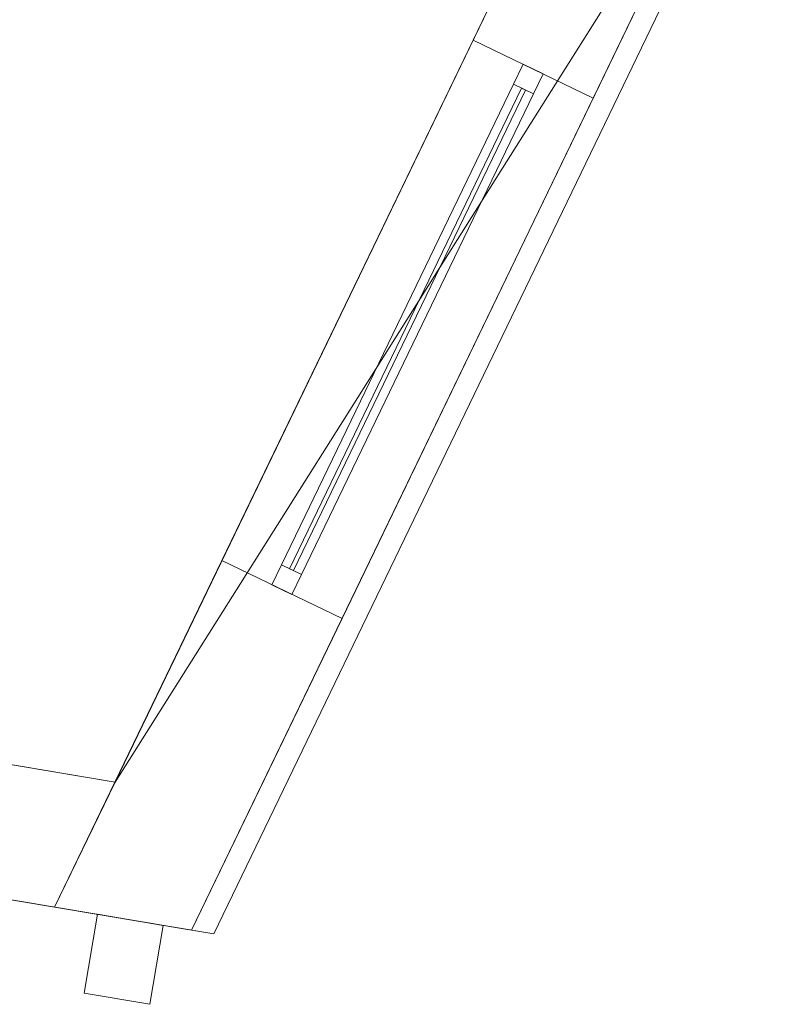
# Model space of a CAD drawing. Header units: millimetres. Extents: x -430348 to -225823, y -86243 to 5084.
# Tile 964 of 1056: x -339242 to -337561, y -12895 to -10680. Entities that reach past the tile are written whole.
import ezdxf

# ---------------------------------------------------------------- set-up
doc = ezdxf.new("R2010")
doc.units = ezdxf.units.MM
for name, color, linetype, lineweight in [('A-GLAZ-CURT', 52, 'Continuous', 9), ('A-GLAZ-CWMG', 51, 'Continuous', 9), ('A-ROOF', 132, 'Continuous', 9), ('A-WALL', 113, 'Continuous', 9)]:
    doc.layers.add(name, color=color, linetype=linetype, lineweight=lineweight)

# ---------------------------------------------------------------- blocks, each defined once
blk = doc.blocks.new('System Panel - Glazed-518851-_3D_ Copy 1')
at = {"layer": 'A-GLAZ-CURT', "transparency": 33554471}
mesh = blk.add_polyface(dxfattribs=at)
corners = [(-600, 5), (-600, 5, 534.1), (600, 5, 534.1), (600, 5)]
mesh.append_faces([[corners[k] for k in face] for face in [(1, 2, 3, 0)]])
mesh = blk.add_polyface(dxfattribs=at)
corners = [(600, -5), (-600, -5), (-600, 5), (600, 5)]
mesh.append_faces([[corners[k] for k in face] for face in [(0, 1, 2, 3)]])
mesh = blk.add_polyface(dxfattribs=at)
corners = [(-600, -5, 534.1), (600, -5, 534.1), (600, 5, 534.1), (-600, 5, 534.1)]
mesh.append_faces([[corners[k] for k in face] for face in [(0, 1, 2, 3)]])
mesh = blk.add_polyface(dxfattribs=at)
corners = [(-600, -5), (-600, -5, 534.1), (-600, 5, 534.1), (-600, 5)]
mesh.append_faces([[corners[k] for k in face] for face in [(3, 0, 1, 2)]])
mesh = blk.add_polyface(dxfattribs=at)
corners = [(600, -5, 534.1), (600, -5), (600, 5), (600, 5, 534.1)]
mesh.append_faces([[corners[k] for k in face] for face in [(3, 0, 1, 2)]])
mesh = blk.add_polyface(dxfattribs=at)
corners = [(-600, -5), (600, -5), (600, -5, 534.1), (-600, -5, 534.1)]
mesh.append_faces([[corners[k] for k in face] for face in [(2, 3, 0, 1)]])
blk = doc.blocks.new('System Panel - Glazed-518852-_3D_ Copy 1')
at = {"layer": 'A-GLAZ-CURT', "transparency": 33554471}
mesh = blk.add_polyface(dxfattribs=at)
corners = [(-600, 5), (-600, 5, 325), (600, 5, 325), (600, 5)]
mesh.append_faces([[corners[k] for k in face] for face in [(1, 2, 3, 0)]])
mesh = blk.add_polyface(dxfattribs=at)
corners = [(600, -5), (-600, -5), (-600, 5), (600, 5)]
mesh.append_faces([[corners[k] for k in face] for face in [(0, 1, 2, 3)]])
mesh = blk.add_polyface(dxfattribs=at)
corners = [(-600, -5, 325), (600, -5, 325), (600, 5, 325), (-600, 5, 325)]
mesh.append_faces([[corners[k] for k in face] for face in [(0, 1, 2, 3)]])
mesh = blk.add_polyface(dxfattribs=at)
corners = [(-600, -5), (-600, -5, 325), (-600, 5, 325), (-600, 5)]
mesh.append_faces([[corners[k] for k in face] for face in [(3, 0, 1, 2)]])
mesh = blk.add_polyface(dxfattribs=at)
corners = [(600, -5, 325), (600, -5), (600, 5), (600, 5, 325)]
mesh.append_faces([[corners[k] for k in face] for face in [(3, 0, 1, 2)]])
mesh = blk.add_polyface(dxfattribs=at)
corners = [(-600, -5), (600, -5), (600, -5, 325), (-600, -5, 325)]
mesh.append_faces([[corners[k] for k in face] for face in [(2, 3, 0, 1)]])
blk = doc.blocks.new('Rectangular Mullion - 50mm x 50mm-320908-_3D_ Copy 1')
at = {"layer": 'A-GLAZ-CWMG'}
mesh = blk.add_polyface(dxfattribs=at)
corners = [(0, 25), (-50, 25), (-50, -25), (0, -25)]
mesh.append_faces([[corners[k] for k in face] for face in [(3, 0, 1, 2)]])
mesh = blk.add_polyface(dxfattribs=at)
corners = [(-50, 25), (0, 25), (0, 25, -400), (-50, 25, -400)]
mesh.append_faces([[corners[k] for k in face] for face in [(0, 1, 2, 3)]])
mesh = blk.add_polyface(dxfattribs=at)
corners = [(-50, -25), (-50, 25), (-50, 25, -400), (-50, -25, -400)]
mesh.append_faces([[corners[k] for k in face] for face in [(0, 1, 2, 3)]])
mesh = blk.add_polyface(dxfattribs=at)
corners = [(0, 25), (0, -25), (0, -25, -400), (0, 25, -400)]
mesh.append_faces([[corners[k] for k in face] for face in [(0, 1, 2, 3)]])
mesh = blk.add_polyface(dxfattribs=at)
corners = [(0, -25), (-50, -25), (-50, -25, -400), (0, -25, -400)]
mesh.append_faces([[corners[k] for k in face] for face in [(0, 1, 2, 3)]])
blk = doc.blocks.new('Rectangular Mullion - 50mm x 50mm-320833-_3D_ Copy 1')
at = {"layer": 'A-GLAZ-CWMG'}
mesh = blk.add_polyface(dxfattribs=at)
corners = [(0, 25), (-50, 25), (-50, -25), (0, -25)]
mesh.append_faces([[corners[k] for k in face] for face in [(2, 3, 0, 1)]])
mesh = blk.add_polyface(dxfattribs=at)
corners = [(0, 25, -1200), (0, -25, -1200), (-50, -25, -1200), (-50, 25, -1200)]
mesh.append_faces([[corners[k] for k in face] for face in [(0, 1, 2, 3)]])
mesh = blk.add_polyface(dxfattribs=at)
corners = [(-50, 25), (0, 25), (0, 25, -1200), (-50, 25, -1200)]
mesh.append_faces([[corners[k] for k in face] for face in [(3, 0, 1, 2)]])
mesh = blk.add_polyface(dxfattribs=at)
corners = [(-50, -25), (-50, 25), (-50, 25, -1200), (-50, -25, -1200)]
mesh.append_faces([[corners[k] for k in face] for face in [(3, 0, 1, 2)]])
mesh = blk.add_polyface(dxfattribs=at)
corners = [(0, 25), (0, -25), (0, -25, -1200), (0, 25, -1200)]
mesh.append_faces([[corners[k] for k in face] for face in [(3, 0, 1, 2)]])
mesh = blk.add_polyface(dxfattribs=at)
corners = [(0, -25), (-50, -25), (-50, -25, -1200), (0, -25, -1200)]
mesh.append_faces([[corners[k] for k in face] for face in [(3, 0, 1, 2)]])
blk = doc.blocks.new('Rectangular Mullion - 50mm x 50mm-518853-_3D_ Copy 1')
at = {"layer": 'A-GLAZ-CWMG'}
mesh = blk.add_polyface(dxfattribs=at)
corners = [(0, 25), (-50, 25), (-50, -25), (0, -25)]
mesh.append_faces([[corners[k] for k in face] for face in [(2, 3, 0, 1)]])
mesh = blk.add_polyface(dxfattribs=at)
corners = [(-50, 25), (0, 25), (0, 25, -609.1), (-50, 25, -609.1)]
mesh.append_faces([[corners[k] for k in face] for face in [(0, 1, 2, 3)]])
mesh = blk.add_polyface(dxfattribs=at)
corners = [(-50, -25), (-50, 25), (-50, 25, -609.1), (-50, -25, -609.1)]
mesh.append_faces([[corners[k] for k in face] for face in [(0, 1, 2, 3)]])
mesh = blk.add_polyface(dxfattribs=at)
corners = [(0, 25), (0, -25), (0, -25, -609.1), (0, 25, -609.1)]
mesh.append_faces([[corners[k] for k in face] for face in [(0, 1, 2, 3)]])
mesh = blk.add_polyface(dxfattribs=at)
corners = [(0, -25), (-50, -25), (-50, -25, -609.1), (0, -25, -609.1)]
mesh.append_faces([[corners[k] for k in face] for face in [(0, 1, 2, 3)]])
blk = doc.blocks.new('Rectangular Mullion - 50mm x 50mm-320832-_3D_ Copy 1')
at = {"layer": 'A-GLAZ-CWMG'}
mesh = blk.add_polyface(dxfattribs=at)
corners = [(0, 25), (-50, 25), (-50, -25), (0, -25)]
mesh.append_faces([[corners[k] for k in face] for face in [(2, 3, 0, 1)]])
mesh = blk.add_polyface(dxfattribs=at)
corners = [(0, 25, -1200), (0, -25, -1200), (-50, -25, -1200), (-50, 25, -1200)]
mesh.append_faces([[corners[k] for k in face] for face in [(0, 1, 2, 3)]])
mesh = blk.add_polyface(dxfattribs=at)
corners = [(-50, 25), (0, 25), (0, 25, -1200), (-50, 25, -1200)]
mesh.append_faces([[corners[k] for k in face] for face in [(3, 0, 1, 2)]])
mesh = blk.add_polyface(dxfattribs=at)
corners = [(-50, -25), (-50, 25), (-50, 25, -1200), (-50, -25, -1200)]
mesh.append_faces([[corners[k] for k in face] for face in [(3, 0, 1, 2)]])
mesh = blk.add_polyface(dxfattribs=at)
corners = [(0, 25), (0, -25), (0, -25, -1200), (0, 25, -1200)]
mesh.append_faces([[corners[k] for k in face] for face in [(3, 0, 1, 2)]])
mesh = blk.add_polyface(dxfattribs=at)
corners = [(0, -25), (-50, -25), (-50, -25, -1200), (0, -25, -1200)]
mesh.append_faces([[corners[k] for k in face] for face in [(3, 0, 1, 2)]])
blk = doc.blocks.new('Rectangular Mullion - 50mm x 50mm-320828-_3D_ Copy 1')
at = {"layer": 'A-GLAZ-CWMG'}
mesh = blk.add_polyface(dxfattribs=at)
corners = [(25, 25), (-25, 25), (-25, -25), (25, -25)]
mesh.append_faces([[corners[k] for k in face] for face in [(2, 3, 0, 1)]])
mesh = blk.add_polyface(dxfattribs=at)
corners = [(25, 25, -1200), (25, -25, -1200), (-25, -25, -1200), (-25, 25, -1200)]
mesh.append_faces([[corners[k] for k in face] for face in [(0, 1, 2, 3)]])
mesh = blk.add_polyface(dxfattribs=at)
corners = [(-25, 25), (25, 25), (25, 25, -1200), (-25, 25, -1200)]
mesh.append_faces([[corners[k] for k in face] for face in [(3, 0, 1, 2)]])
mesh = blk.add_polyface(dxfattribs=at)
corners = [(-25, -25), (-25, 25), (-25, 25, -1200), (-25, -25, -1200)]
mesh.append_faces([[corners[k] for k in face] for face in [(3, 0, 1, 2)]])
mesh = blk.add_polyface(dxfattribs=at)
corners = [(25, 25), (25, -25), (25, -25, -1200), (25, 25, -1200)]
mesh.append_faces([[corners[k] for k in face] for face in [(3, 0, 1, 2)]])
mesh = blk.add_polyface(dxfattribs=at)
corners = [(25, -25), (-25, -25), (-25, -25, -1200), (25, -25, -1200)]
mesh.append_faces([[corners[k] for k in face] for face in [(3, 0, 1, 2)]])
blk = doc.blocks.new('Rectangular Mullion - 50mm x 50mm-224775-_3D_ Copy 1')
at = {"layer": 'A-GLAZ-CWMG'}
mesh = blk.add_polyface(dxfattribs=at)
corners = [(0, 25, -400), (0, -25, -400), (-50, -25, -400), (-50, 25, -400)]
mesh.append_faces([[corners[k] for k in face] for face in [(3, 0, 1, 2)]])
mesh = blk.add_polyface(dxfattribs=at)
corners = [(-50, 25), (0, 25), (0, 25, -400), (-50, 25, -400)]
mesh.append_faces([[corners[k] for k in face] for face in [(3, 0, 1, 2)]])
mesh = blk.add_polyface(dxfattribs=at)
corners = [(-50, -25), (-50, 25), (-50, 25, -400), (-50, -25, -400)]
mesh.append_faces([[corners[k] for k in face] for face in [(0, 1, 2, 3)]])
mesh = blk.add_polyface(dxfattribs=at)
corners = [(0, 25), (0, -25), (0, -25, -400), (0, 25, -400)]
mesh.append_faces([[corners[k] for k in face] for face in [(0, 1, 2, 3)]])
mesh = blk.add_polyface(dxfattribs=at)
corners = [(0, -25), (-50, -25), (-50, -25, -400), (0, -25, -400)]
mesh.append_faces([[corners[k] for k in face] for face in [(3, 0, 1, 2)]])
blk = doc.blocks.new('Rectangular Mullion - 50mm x 50mm-518854-_3D_ Copy 1')
at = {"layer": 'A-GLAZ-CWMG'}
mesh = blk.add_polyface(dxfattribs=at)
corners = [(0, 25, -609.1), (0, -25, -609.1), (-50, -25, -609.1), (-50, 25, -609.1)]
mesh.append_faces([[corners[k] for k in face] for face in [(0, 1, 2, 3)]])
mesh = blk.add_polyface(dxfattribs=at)
corners = [(-50, 25), (0, 25), (0, 25, -609.1), (-50, 25, -609.1)]
mesh.append_faces([[corners[k] for k in face] for face in [(0, 1, 2, 3)]])
mesh = blk.add_polyface(dxfattribs=at)
corners = [(-50, -25), (-50, 25), (-50, 25, -609.1), (-50, -25, -609.1)]
mesh.append_faces([[corners[k] for k in face] for face in [(0, 1, 2, 3)]])
mesh = blk.add_polyface(dxfattribs=at)
corners = [(0, 25), (0, -25), (0, -25, -609.1), (0, 25, -609.1)]
mesh.append_faces([[corners[k] for k in face] for face in [(0, 1, 2, 3)]])
mesh = blk.add_polyface(dxfattribs=at)
corners = [(0, -25), (-50, -25), (-50, -25, -609.1), (0, -25, -609.1)]
mesh.append_faces([[corners[k] for k in face] for face in [(0, 1, 2, 3)]])

msp = doc.modelspace()

# ---------------------------------------------------------------- block references
at = {"layer": 'A-GLAZ-CURT', "transparency": 33554471, "rotation": 64.24207163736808}
for name, p in [('System Panel - Glazed-518851-_3D_ Copy 1', (-338369.4, -11376.8, 59798.5)), ('System Panel - Glazed-518852-_3D_ Copy 1', (-338369.4, -11376.8, 60382.6))]:
    msp.add_blockref(name, p, dxfattribs=at)
at = {"layer": 'A-GLAZ-CWMG', "extrusion": (0, 0, -1), "rotation": 115.7579283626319}
for name, p in [('Rectangular Mullion - 50mm x 50mm-518853-_3D_ Copy 1', (338086.9, -10791.4, -59748.5)), ('Rectangular Mullion - 50mm x 50mm-224775-_3D_ Copy 1', (338086.9, -10791.4, -60357.6))]:
    msp.add_blockref(name, p, dxfattribs=at)
at = {"layer": 'A-GLAZ-CWMG', "extrusion": (0.43457, 0.900638, 0), "rotation": 90}
for name, p in [('Rectangular Mullion - 50mm x 50mm-320833-_3D_ Copy 1', (299804.4, 60757.6, -156691.5)), ('Rectangular Mullion - 50mm x 50mm-320828-_3D_ Copy 1', (299804.4, 60357.6, -156691.5))]:
    msp.add_blockref(name, p, dxfattribs=at)
at = {"layer": 'A-GLAZ-CWMG', "extrusion": (-0.43457, -0.900638, 0), "rotation": 270}
msp.add_blockref('Rectangular Mullion - 50mm x 50mm-320832-_3D_ Copy 1', (-299804.4, 59748.5, 157891.5), dxfattribs=at)
at = {"layer": 'A-GLAZ-CWMG', "rotation": 244.2420716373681}
for name, p in [('Rectangular Mullion - 50mm x 50mm-320908-_3D_ Copy 1', (-338651.9, -11962.2, 60757.6)), ('Rectangular Mullion - 50mm x 50mm-518854-_3D_ Copy 1', (-338651.9, -11962.2, 60357.6))]:
    msp.add_blockref(name, p, dxfattribs=at)

# ---------------------------------------------------------------- meshes
at = {"layer": 'A-ROOF'}
mesh = msp.add_polyface(dxfattribs=at)
corners = [(-342355.7, -12139.2, 61057.6), (-341899.6, -9427.3, 61057.6), (-337560.5, -10157.1, 61057.6), (-338805.1, -12736.4, 61057.6)]
mesh.append_faces([[corners[k] for k in face] for face in [(3, 0, 1, 2)]])
mesh = msp.add_polyface(dxfattribs=at)
corners = [(-341899.6, -9427.3, 61157.6), (-342355.7, -12139.2, 61157.6), (-338805.1, -12736.4, 61157.6), (-337560.5, -10157.1, 61157.6)]
mesh.append_faces([[corners[k] for k in face] for face in [(0, 1, 2, 3)]])
mesh = msp.add_polyface(dxfattribs=at)
corners = [(-337560.5, -10157.1, 61157.6), (-338805.1, -12736.4, 61157.6), (-338805.1, -12736.4, 61057.6), (-337560.5, -10157.1, 61057.6)]
mesh.append_faces([[corners[k] for k in face] for face in [(0, 1, 2, 3)]])
mesh = msp.add_polyface(dxfattribs=at)
corners = [(-338805.1, -12736.4, 61157.6), (-342355.7, -12139.2, 61157.6), (-342355.7, -12139.2, 61057.6), (-338805.1, -12736.4, 61057.6)]
mesh.append_faces([[corners[k] for k in face] for face in [(0, 1, 2, 3)]])
at = {"layer": 'A-WALL'}
mesh = msp.add_polyface(dxfattribs=at)
corners = [(-337918.4, -10096.9, 58457.6), (-339027.2, -12394.8, 58457.6), (-339163, -12676.2, 58457.6), (-339163, -12676.2, 61057.6), (-339027.2, -12394.8, 61057.6), (-337918.4, -10096.9, 61057.6), (-338787, -11897, 60757.6), (-338787, -11897, 59748.5), (-338222, -10726.2, 59748.5), (-338222, -10726.2, 60757.6)]
mesh.append_faces([[corners[k] for k in face] for face in [(7, 4, 6), (2, 7, 1)]], dxfattribs={"vtx0": -1, "vtx1": -1})
mesh.append_faces([[corners[k] for k in face] for face in [(1, 7, 8, 0)]], dxfattribs={"vtx0": -1, "vtx2": -1})
mesh.append_faces([[corners[k] for k in face] for face in [(7, 2, 3, 4)]], dxfattribs={"vtx0": -1, "vtx3": -1})
mesh.append_faces([[corners[k] for k in face] for face in [(5, 0, 8, 9), (4, 5, 9, 6)]], dxfattribs={"vtx1": -1, "vtx3": -1})
mesh = msp.add_polyface(dxfattribs=at)
corners = [(-339163, -12676.2, 58457.6), (-339027.2, -12394.8, 58457.6), (-337918.4, -10096.9, 58457.6), (-337856.4, -10107.3, 58457.6), (-337610.3, -10148.7, 58457.6), (-338854.9, -12728, 58457.6)]
mesh.append_faces([[corners[k] for k in face] for face in [(5, 0, 1, 4)]], dxfattribs={"vtx2": -1})
mesh.append_faces([[corners[k] for k in face] for face in [(1, 2, 3, 4)]], dxfattribs={"vtx3": -1})
mesh = msp.add_polyface(dxfattribs=at)
corners = [(-337918.4, -10096.9, 61057.6), (-339027.2, -12394.8, 61057.6), (-339163, -12676.2, 61057.6), (-338854.9, -12728, 61057.6), (-337610.3, -10148.7, 61057.6)]
mesh.append_faces([[corners[k] for k in face] for face in [(1, 4, 0)]], dxfattribs={"vtx0": -1})
mesh.append_faces([[corners[k] for k in face] for face in [(3, 4, 1, 2)]], dxfattribs={"vtx1": -1})
mesh = msp.add_polyface(dxfattribs=at)
corners = [(-338854.9, -12728, 58457.6), (-337610.3, -10148.7, 58457.6), (-337610.3, -10148.7, 61057.6), (-338854.9, -12728, 61057.6), (-338516.8, -12027.4, 59748.5), (-338516.8, -12027.4, 60757.6), (-337951.8, -10856.5, 60757.6), (-337951.8, -10856.5, 59748.5)]
mesh.append_faces([[corners[k] for k in face] for face in [(3, 5, 6, 2), (7, 1, 2, 6)]], dxfattribs={"vtx0": -1, "vtx2": -1})
mesh.append_faces([[corners[k] for k in face] for face in [(3, 0, 4, 5), (7, 4, 0, 1)]], dxfattribs={"vtx1": -1, "vtx3": -1})
mesh = msp.add_polyface(dxfattribs=at)
corners = [(-338516.8, -12027.4, 60757.6), (-338787, -11897, 60757.6), (-338222, -10726.2, 60757.6), (-337951.8, -10856.5, 60757.6)]
mesh.append_faces([[corners[k] for k in face] for face in [(0, 1, 2, 3)]])
mesh = msp.add_polyface(dxfattribs=at)
corners = [(-338787, -11897, 59748.5), (-338516.8, -12027.4, 59748.5), (-337951.8, -10856.5, 59748.5), (-338222, -10726.2, 59748.5)]
mesh.append_faces([[corners[k] for k in face] for face in [(2, 3, 0, 1)]])
mesh = msp.add_polyface(dxfattribs=at)
corners = [(-337951.8, -10856.5, 60757.6), (-338222, -10726.2, 60757.6), (-338222, -10726.2, 59748.5), (-337951.8, -10856.5, 59748.5)]
mesh.append_faces([[corners[k] for k in face] for face in [(1, 2, 3, 0)]])
mesh = msp.add_polyface(dxfattribs=at)
corners = [(-339163, -12676.2, 58457.6), (-342059.8, -12189, 58457.6), (-342010.1, -11893.1, 58457.6), (-339027.2, -12394.8, 58457.6)]
mesh.append_faces([[corners[k] for k in face] for face in [(0, 1, 2, 3)]])
mesh = msp.add_polyface(dxfattribs=at)
corners = [(-342059.8, -12189, 61057.6), (-339163, -12676.2, 61057.6), (-339027.2, -12394.8, 61057.6), (-342010.1, -11893.1, 61057.6)]
mesh.append_faces([[corners[k] for k in face] for face in [(3, 0, 1, 2)]])
mesh = msp.add_polyface(dxfattribs=at)
corners = [(-339027.2, -12394.8, 58457.6), (-342010.1, -11893.1, 58457.6), (-342010.1, -11893.1, 61057.6), (-339027.2, -12394.8, 61057.6), (-341171.9, -12034.1, 58607.6), (-341171.9, -12034.1, 60757.6), (-341911.5, -11909.7, 60757.6), (-341911.5, -11909.7, 58607.6), (-339298.2, -12349.3, 59748.5), (-339298.2, -12349.3, 60757.6), (-340974.6, -12067.3, 60757.6), (-340974.6, -12067.3, 59748.5)]
mesh.append_faces([[corners[k] for k in face] for face in [(3, 9, 10, 2), (5, 10, 11, 4), (1, 7, 4, 0)]], dxfattribs={"vtx0": -1, "vtx2": -1})
mesh.append_faces([[corners[k] for k in face] for face in [(4, 11, 8, 0)]], dxfattribs={"vtx0": -1, "vtx2": -1, "vtx3": -1})
mesh.append_faces([[corners[k] for k in face] for face in [(5, 6, 2, 10)]], dxfattribs={"vtx1": -1, "vtx2": -1, "vtx3": -1})
mesh.append_faces([[corners[k] for k in face] for face in [(3, 0, 8, 9), (6, 7, 1, 2)]], dxfattribs={"vtx1": -1, "vtx3": -1})
mesh = msp.add_polyface(dxfattribs=at)
corners = [(-338516.8, -12027.4, 59748.5), (-338787, -11897, 59748.5), (-338787, -11897, 60757.6), (-338516.8, -12027.4, 60757.6)]
mesh.append_faces([[corners[k] for k in face] for face in [(1, 2, 3, 0)]])
mesh = msp.add_polyface(dxfattribs=at)
corners = [(-342059.8, -12189, 58457.6), (-339163, -12676.2, 58457.6), (-339163, -12676.2, 61057.6), (-342059.8, -12189, 61057.6), (-341221.6, -12330, 60757.6), (-341221.6, -12330, 58607.6), (-341961.2, -12205.6, 58607.6), (-341961.2, -12205.6, 60757.6), (-339347.9, -12645.1, 60757.6), (-339347.9, -12645.1, 59748.5), (-341024.4, -12363.1, 59748.5), (-341024.4, -12363.1, 60757.6)]
mesh.append_faces([[corners[k] for k in face] for face in [(0, 6, 7, 3), (9, 1, 2, 8)]], dxfattribs={"vtx0": -1, "vtx2": -1})
mesh.append_faces([[corners[k] for k in face] for face in [(3, 7, 4, 11)]], dxfattribs={"vtx0": -1, "vtx2": -1, "vtx3": -1})
mesh.append_faces([[corners[k] for k in face] for face in [(9, 10, 5, 1)]], dxfattribs={"vtx1": -1, "vtx2": -1, "vtx3": -1})
mesh.append_faces([[corners[k] for k in face] for face in [(5, 6, 0, 1), (4, 5, 10, 11), (11, 8, 2, 3)]], dxfattribs={"vtx1": -1, "vtx3": -1})
mesh = msp.add_polyface(dxfattribs=at)
corners = [(-339163, -12676.2, 61057.6), (-339163, -12676.2, 58457.6), (-339027.2, -12394.8, 58457.6), (-339027.2, -12394.8, 61057.6)]
mesh.append_faces([[corners[k] for k in face] for face in [(1, 2, 3, 0)]])
mesh = msp.add_polyface(dxfattribs=at)
corners = [(-339163, -12676.2, 61057.6), (-339163, -12676.2, 58457.6), (-338854.9, -12728, 58457.6), (-338854.9, -12728, 61057.6)]
mesh.append_faces([[corners[k] for k in face] for face in [(0, 1, 2, 3)]])
mesh = msp.add_polyface(dxfattribs=at)
corners = [(-339066.9, -12692.4, 58457.1), (-339096.7, -12869.9, 58457.1), (-339096.7, -12869.9, 59916.4), (-339066.9, -12692.4, 59916.4)]
mesh.append_faces([[corners[k] for k in face] for face in [(3, 0, 1, 2)]])
mesh = msp.add_polyface(dxfattribs=at)
corners = [(-339096.7, -12869.9, 58457.1), (-339066.9, -12692.4, 58457.1), (-338919, -12717.3, 58457.1), (-338948.8, -12894.8, 58457.1)]
mesh.append_faces([[corners[k] for k in face] for face in [(3, 0, 1, 2)]])
mesh = msp.add_polyface(dxfattribs=at)
corners = [(-339066.9, -12692.4, 59916.4), (-339096.7, -12869.9, 59916.4), (-338948.8, -12894.8, 59916.4), (-338919, -12717.3, 59916.4)]
mesh.append_faces([[corners[k] for k in face] for face in [(0, 1, 2, 3)]])
mesh = msp.add_polyface(dxfattribs=at)
corners = [(-339066.9, -12692.4, 58457.1), (-339066.9, -12692.4, 59916.4), (-338919, -12717.3, 59916.4), (-338919, -12717.3, 58457.1)]
mesh.append_faces([[corners[k] for k in face] for face in [(0, 1, 2, 3)]])
mesh = msp.add_polyface(dxfattribs=at)
corners = [(-338919, -12717.3, 58457.1), (-338919, -12717.3, 59916.4), (-338948.8, -12894.8, 59916.4), (-338948.8, -12894.8, 58457.1)]
mesh.append_faces([[corners[k] for k in face] for face in [(1, 2, 3, 0)]])
mesh = msp.add_polyface(dxfattribs=at)
corners = [(-339096.7, -12869.9, 59916.4), (-339096.7, -12869.9, 58457.1), (-338948.8, -12894.8, 58457.1), (-338948.8, -12894.8, 59916.4)]
mesh.append_faces([[corners[k] for k in face] for face in [(0, 1, 2, 3)]])

doc.saveas('drawing.dxf')
